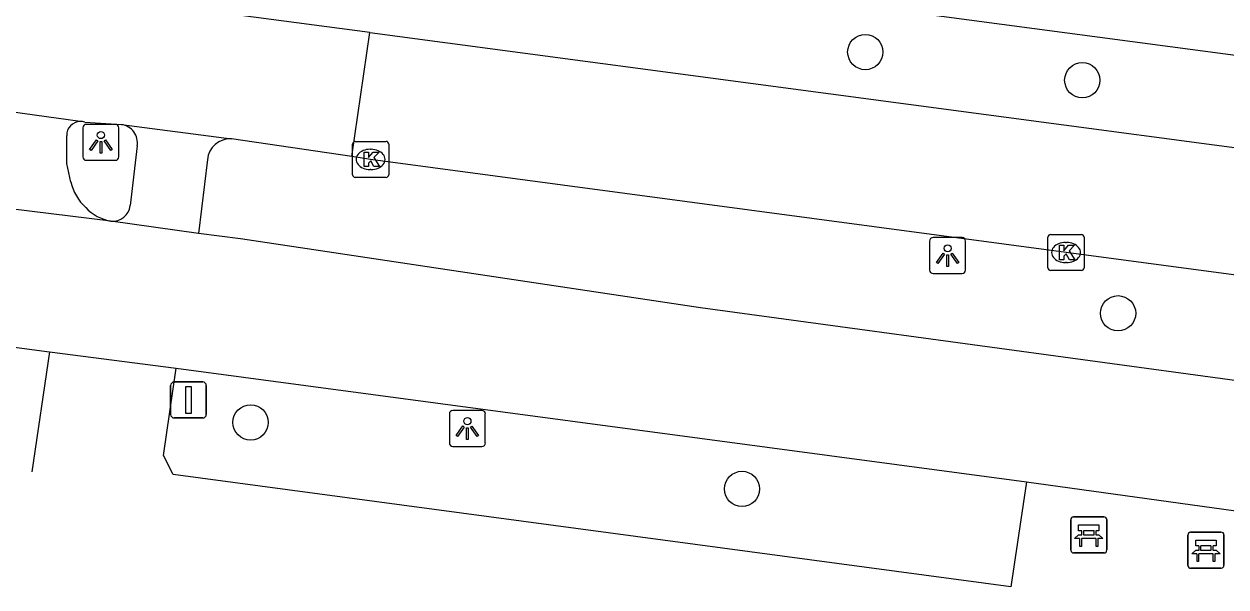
# Model space of a CAD drawing. Extents: x 155888 to 156864, y 383882 to 384671.
# Drawn here: x 156162.37 to 156195.7, y 383963.83 to 383979.45 of the extents above; entities that cross this region are included whole.
import ezdxf

# ---------------------------------------------------------------- set-up
doc = ezdxf.new("R2010")
doc.units = 0
for name, color, linetype in [('IMGEO_Bank', 7, 'Continuous'), ('IMGEO_Boom', 7, 'Continuous'), ('IMGEO_Fietspad_gesloten', 7, 'Continuous'), ('IMGEO_Kolk', 7, 'Continuous'), ('IMGEO_Lichtpunt', 7, 'Continuous'), ('IMGEO_Rijbaan_lokaal_gesloten', 7, 'Continuous'), ('IMGEO_Verkeersbordpaal', 7, 'Continuous'), ('IMGEO_Voetpad_gesloten', 7, 'Continuous'), ('IMGEO_Voetpad_open', 7, 'Continuous')]:
    doc.layers.add(name, color=color, linetype=linetype)

msp = doc.modelspace()

# ---------------------------------------------------------------- linework, layer by layer
at = {"layer": 'IMGEO_Bank'}
for p, q in [((156191.471, 383965.772), (156192.312, 383965.772)), ((156192.312, 383965.772), (156191.471, 383965.772)), ((156191.396, 383964.847), (156191.396, 383965.688)), ((156191.396, 383965.688), (156191.396, 383964.847)), ((156192.396, 383965.697), (156192.396, 383964.856)), ((156192.396, 383964.856), (156192.396, 383965.697)), ((156192.093, 383965.17), (156191.7, 383965.17)), ((156191.705, 383965.278), (156191.705, 383965.384)), ((156191.749, 383965.384), (156191.749, 383965.278)), ((156192.037, 383965.39), (156191.755, 383965.39)), ((156191.755, 383965.272), (156192.037, 383965.272)), ((156192.043, 383965.278), (156192.043, 383965.384)), ((156192.087, 383965.384), (156192.087, 383965.278)), ((156194.644, 383964.423), (156194.644, 383965.264)), ((156194.644, 383965.264), (156194.644, 383964.423)), ((156194.719, 383965.348), (156195.56, 383965.348)), ((156195.56, 383965.348), (156194.719, 383965.348)), ((156195.644, 383965.273), (156195.644, 383964.432)), ((156195.644, 383964.432), (156195.644, 383965.273)), ((156192.321, 383964.772), (156191.48, 383964.772)), ((156191.48, 383964.772), (156192.321, 383964.772)), ((156195.341, 383964.746), (156194.948, 383964.746)), ((156194.953, 383964.854), (156194.953, 383964.96)), ((156194.997, 383964.96), (156194.997, 383964.854)), ((156195.285, 383964.966), (156195.003, 383964.966)), ((156195.003, 383964.848), (156195.285, 383964.848)), ((156195.291, 383964.854), (156195.291, 383964.96)), ((156195.335, 383964.96), (156195.335, 383964.854)), ((156195.569, 383964.348), (156194.728, 383964.348)), ((156194.728, 383964.348), (156195.569, 383964.348))]:
    msp.add_line(p, q, dxfattribs=at)
for points in [[(156191.699, 383965.39), (156191.613, 383965.39), (156191.613, 383965.551), (156192.176, 383965.551), (156192.176, 383965.39), (156192.093, 383965.39)], [(156191.643, 383965.17), (156191.501, 383965.17), (156191.613, 383965.272), (156191.699, 383965.272)], [(156191.693, 383965.163), (156191.693, 383964.956), (156191.65, 383964.956), (156191.65, 383965.163)], [(156192.093, 383965.272), (156192.176, 383965.272), (156192.288, 383965.17), (156192.149, 383965.17)], [(156192.143, 383965.163), (156192.143, 383964.956), (156192.099, 383964.956), (156192.099, 383965.163)], [(156194.947, 383964.966), (156194.861, 383964.966), (156194.861, 383965.127), (156195.424, 383965.127), (156195.424, 383964.966), (156195.341, 383964.966)], [(156194.891, 383964.746), (156194.749, 383964.746), (156194.861, 383964.848), (156194.947, 383964.848)], [(156195.341, 383964.848), (156195.424, 383964.848), (156195.536, 383964.746), (156195.397, 383964.746)], [(156194.941, 383964.739), (156194.941, 383964.532), (156194.898, 383964.532), (156194.898, 383964.739)], [(156195.391, 383964.739), (156195.391, 383964.532), (156195.347, 383964.532), (156195.347, 383964.739)]]:
    msp.add_lwpolyline(points, dxfattribs=at)
for centre, radius, start, end in [((156191.474, 383965.694), 0.0779, 92.4484, 184.2845), ((156191.474, 383965.694), 0.0779, 92.4484, 184.2845), ((156192.318, 383965.694), 0.0779, 2.4484, 94.2845), ((156192.318, 383965.694), 0.0779, 2.4484, 94.2845), ((156191.643, 383965.163), 0.00671, 2.8957, 87.1043), ((156191.7, 383965.163), 0.00671, 92.8957, 177.1043), ((156191.698, 383965.383), 0.00671, 2.8957, 87.1043), ((156191.698, 383965.279), 0.00671, 272.8957, 357.1043), ((156191.755, 383965.383), 0.00671, 92.8957, 177.1043), ((156191.755, 383965.279), 0.00671, 182.8957, 267.1043), ((156192.037, 383965.383), 0.00671, 2.8957, 87.1043), ((156192.037, 383965.279), 0.00671, 272.8957, 357.1043), ((156192.094, 383965.383), 0.00671, 92.8957, 177.1043), ((156192.094, 383965.279), 0.00671, 182.8957, 267.1043), ((156192.092, 383965.163), 0.00671, 2.8957, 87.1043), ((156192.149, 383965.163), 0.00671, 92.8957, 177.1043), ((156194.722, 383965.27), 0.0779, 92.4484, 184.2845), ((156194.722, 383965.27), 0.0779, 92.4484, 184.2845), ((156195.566, 383965.27), 0.0779, 2.4484, 94.2845), ((156195.566, 383965.27), 0.0779, 2.4484, 94.2845), ((156191.474, 383964.85), 0.0779, 182.4484, 274.2845), ((156191.474, 383964.85), 0.0779, 182.4484, 274.2845), ((156192.318, 383964.85), 0.0779, 272.4484, 4.2845), ((156192.318, 383964.85), 0.0779, 272.4484, 4.2845), ((156194.891, 383964.739), 0.00671, 2.8957, 87.1043), ((156194.948, 383964.739), 0.00671, 92.8957, 177.1043), ((156194.946, 383964.959), 0.00671, 2.8957, 87.1043), ((156194.946, 383964.855), 0.00671, 272.8957, 357.1043), ((156195.003, 383964.959), 0.00671, 92.8957, 177.1043), ((156195.003, 383964.855), 0.00671, 182.8957, 267.1043), ((156195.285, 383964.959), 0.00671, 2.8957, 87.1043), ((156195.285, 383964.855), 0.00671, 272.8957, 357.1043), ((156195.342, 383964.959), 0.00671, 92.8957, 177.1043), ((156195.342, 383964.855), 0.00671, 182.8957, 267.1043), ((156195.34, 383964.739), 0.00671, 2.8957, 87.1043), ((156195.397, 383964.739), 0.00671, 92.8957, 177.1043), ((156194.722, 383964.426), 0.0779, 182.4484, 274.2845), ((156194.722, 383964.426), 0.0779, 182.4484, 274.2845), ((156195.566, 383964.426), 0.0779, 272.4484, 4.2845), ((156195.566, 383964.426), 0.0779, 272.4484, 4.2845)]:
    msp.add_arc(centre, radius, start, end, dxfattribs=at)
at = {"layer": 'IMGEO_Boom'}
for centre in [(156185.699, 383978.669), (156191.716, 383977.888), (156192.708, 383971.422), (156168.655, 383968.394), (156182.281, 383966.549)]:
    msp.add_circle(centre, 0.489, dxfattribs=at)
at = {"layer": 'IMGEO_Fietspad_gesloten'}
for points in [[(156163.671, 383975.064), (156163.564, 383975.574), (156163.558, 383976.349)], [(156164.783, 383973.978), (156159.206, 383974.664)], [(156167.213, 383973.639), (156164.783, 383973.978)], [(156214.331, 383967.108), (156205.15, 383968.287), (156195.81, 383969.576), (156181.127, 383971.57), (156168.379, 383973.483), (156167.213, 383973.639)], [(156159.669, 383970.806), (156163.078, 383970.357)], [(156163.078, 383970.357), (156162.591, 383967.021)], [(156163.078, 383970.357), (156166.589, 383969.895)], [(156166.589, 383969.895), (156190.171, 383966.75)], [(156190.171, 383966.75), (156208.117, 383964.255)]]:
    msp.add_lwpolyline(points, dxfattribs=at)
for centre, radius, start, end in [((156163.94, 383976.362), 0.383, 92.0111, 181.8871), ((156165.039, 383975.385), 1.405, 193.1956, 227.1261), ((156165.012, 383975.241), 1.284, 223.6589, 259.7298)]:
    msp.add_arc(centre, radius, start, end, dxfattribs=at)
at = {"layer": 'IMGEO_Kolk'}
for p, q in [((156171.483, 383975.265), (156171.483, 383976.117)), ((156171.558, 383976.191), (156172.41, 383976.191)), ((156172.484, 383976.117), (156172.484, 383975.265)), ((156171.971, 383975.971), (156171.996, 383975.971)), ((156171.994, 383975.411), (156171.969, 383975.411)), ((156172.41, 383975.191), (156171.558, 383975.191)), ((156190.764, 383972.682), (156190.764, 383973.534)), ((156190.839, 383973.608), (156191.691, 383973.608)), ((156191.765, 383973.534), (156191.765, 383972.682)), ((156191.252, 383973.388), (156191.277, 383973.388)), ((156191.275, 383972.828), (156191.25, 383972.828)), ((156191.691, 383972.608), (156190.839, 383972.608))]:
    msp.add_line(p, q, dxfattribs=at)
for points in [[(156171.483, 383975.265), (156171.483, 383976.117)], [(156171.558, 383976.191), (156172.41, 383976.191)], [(156172.484, 383976.117), (156172.484, 383975.265)], [(156171.804, 383975.891), (156171.927, 383975.891), (156171.927, 383975.74), (156172.057, 383975.891), (156172.221, 383975.891), (156172.075, 383975.74), (156172.228, 383975.491), (156172.076, 383975.491), (156171.991, 383975.655), (156171.927, 383975.588), (156171.927, 383975.491), (156171.804, 383975.491), (156171.804, 383975.891)], [(156172.41, 383975.191), (156171.558, 383975.191)], [(156190.764, 383972.682), (156190.764, 383973.534)], [(156190.839, 383973.608), (156191.691, 383973.608)], [(156191.765, 383973.534), (156191.765, 383972.682)], [(156191.085, 383973.308), (156191.208, 383973.308), (156191.208, 383973.157), (156191.338, 383973.308), (156191.502, 383973.308), (156191.356, 383973.157), (156191.509, 383972.908), (156191.357, 383972.908), (156191.272, 383973.072), (156191.208, 383973.005), (156191.208, 383972.908), (156191.085, 383972.908), (156191.085, 383973.308)], [(156191.691, 383972.608), (156190.839, 383972.608)]]:
    msp.add_lwpolyline(points, dxfattribs=at)
for centre, start, end in [((156171.56, 383976.115), 91.552, 178.448), ((156171.56, 383976.115), 91.552, 178.448), ((156172.408, 383976.115), 1.552, 88.448), ((156172.408, 383976.115), 1.552, 88.448), ((156171.56, 383975.267), 181.552, 268.448), ((156171.56, 383975.267), 181.552, 268.448), ((156172.408, 383975.267), 271.552, 358.448), ((156172.408, 383975.267), 271.552, 358.448), ((156190.841, 383973.532), 91.552, 178.448), ((156190.841, 383973.532), 91.552, 178.448), ((156191.689, 383973.532), 1.552, 88.448), ((156191.689, 383973.532), 1.552, 88.448), ((156190.841, 383972.684), 181.552, 268.448), ((156190.841, 383972.684), 181.552, 268.448), ((156191.689, 383972.684), 271.552, 358.448), ((156191.689, 383972.684), 271.552, 358.448)]:
    msp.add_arc(centre, 0.0765, start, end, dxfattribs=at)
for centre, major_axis, ratio, start_param, end_param in [((156171.97, 383975.691), (-0.387, 0.002), 0.722429, 4.712389, 7.853982), ((156171.995, 383975.691), (-0.39, 0.002), 0.717154, 1.570796, 4.712389), ((156191.251, 383973.108), (-0.387, 0.002), 0.722429, 4.712389, 7.853982), ((156191.276, 383973.108), (-0.39, 0.002), 0.717154, 1.570796, 4.712389)]:
    msp.add_ellipse(centre, major_axis=major_axis, ratio=ratio, start_param=start_param, end_param=end_param, dxfattribs=at)
at = {"layer": 'IMGEO_Lichtpunt'}
for p, q in [((156164.006, 383976.568), (156164.006, 383975.761)), ((156164.006, 383976.568), (156164.006, 383975.761)), ((156164.908, 383976.663), (156164.1, 383976.663)), ((156164.908, 383976.663), (156164.1, 383976.663)), ((156165.002, 383975.761), (156165.002, 383976.568)), ((156165.002, 383975.761), (156165.002, 383976.568)), ((156164.1, 383975.667), (156164.908, 383975.667)), ((156164.1, 383975.667), (156164.908, 383975.667)), ((156187.484, 383973.426), (156187.484, 383972.619)), ((156187.484, 383973.426), (156187.484, 383972.619)), ((156188.386, 383973.521), (156187.578, 383973.521)), ((156188.386, 383973.521), (156187.578, 383973.521)), ((156188.48, 383972.619), (156188.48, 383973.426)), ((156188.48, 383972.619), (156188.48, 383973.426)), ((156187.578, 383972.525), (156188.386, 383972.525)), ((156187.578, 383972.525), (156188.386, 383972.525)), ((156174.168, 383968.631), (156174.168, 383967.824)), ((156174.168, 383968.631), (156174.168, 383967.824)), ((156175.07, 383968.726), (156174.262, 383968.726)), ((156175.07, 383968.726), (156174.262, 383968.726)), ((156175.164, 383967.824), (156175.164, 383968.631)), ((156175.164, 383967.824), (156175.164, 383968.631)), ((156174.262, 383967.73), (156175.07, 383967.73)), ((156174.262, 383967.73), (156175.07, 383967.73))]:
    msp.add_line(p, q, dxfattribs=at)
for points in [[(156164.38, 383976.232), (156164.419, 383976.204), (156164.231, 383975.942), (156164.193, 383975.969), (156164.38, 383976.232)], [(156164.482, 383976.184), (156164.529, 383976.184), (156164.529, 383975.862), (156164.482, 383975.862), (156164.482, 383976.184)], [(156164.592, 383976.204), (156164.63, 383976.231), (156164.817, 383975.969), (156164.778, 383975.941), (156164.592, 383976.204)], [(156187.858, 383973.09), (156187.897, 383973.062), (156187.709, 383972.8), (156187.671, 383972.827), (156187.858, 383973.09)], [(156188.07, 383973.062), (156188.108, 383973.089), (156188.295, 383972.827), (156188.256, 383972.799), (156188.07, 383973.062)], [(156187.96, 383973.042), (156188.007, 383973.042), (156188.007, 383972.72), (156187.96, 383972.72), (156187.96, 383973.042)], [(156174.542, 383968.295), (156174.581, 383968.267), (156174.393, 383968.005), (156174.355, 383968.032), (156174.542, 383968.295)], [(156174.644, 383968.247), (156174.691, 383968.247), (156174.691, 383967.925), (156174.644, 383967.925), (156174.644, 383968.247)], [(156174.754, 383968.267), (156174.792, 383968.294), (156174.979, 383968.032), (156174.94, 383968.004), (156174.754, 383968.267)]]:
    msp.add_lwpolyline(points, dxfattribs=at)
for centre in [(156164.505, 383976.366), (156187.983, 383973.224), (156174.667, 383968.429)]:
    msp.add_circle(centre, 0.0994, dxfattribs=at)
for centre, start, end in [((156164.1, 383976.568), 90, 180), ((156164.1, 383976.568), 90, 180), ((156164.908, 383976.568), 0, 90), ((156164.908, 383976.568), 0, 90), ((156164.1, 383975.761), 180, 270), ((156164.1, 383975.761), 180, 270), ((156164.908, 383975.761), 270, 0), ((156164.908, 383975.761), 270, 360), ((156187.578, 383973.426), 90, 180), ((156187.578, 383973.426), 90, 180), ((156188.386, 383973.426), 0, 90), ((156188.386, 383973.426), 0, 90), ((156187.578, 383972.619), 180, 270), ((156187.578, 383972.619), 180, 270), ((156188.386, 383972.619), 270, 0), ((156188.386, 383972.619), 270, 360), ((156174.262, 383968.631), 90, 180), ((156174.262, 383968.631), 90, 180), ((156175.07, 383968.631), 0, 90), ((156175.07, 383968.631), 0, 90), ((156174.262, 383967.824), 180, 270), ((156174.262, 383967.824), 180, 270), ((156175.07, 383967.824), 270, 0), ((156175.07, 383967.824), 270, 360)]:
    msp.add_arc(centre, 0.0946, start, end, dxfattribs=at)
at = {"layer": 'IMGEO_Rijbaan_lokaal_gesloten'}
for points in [[(156214.982, 383976.045), (156172.275, 383981.728)], [(156171.96, 383979.209), (156168.382, 383979.685)], [(156171.459, 383975.77), (156171.96, 383979.209)], [(156171.96, 383979.209), (156214.618, 383973.538)], [(156163.927, 383976.744), (156160.12, 383977.272), (156160.097, 383977.274)], [(156164.059, 383976.726), (156165.079, 383976.656)], [(156165.079, 383976.656), (156168.126, 383976.264)], [(156171.459, 383975.77), (156168.126, 383976.264)], [(156214.252, 383970.042), (156210.599, 383970.53), (156191.265, 383973.109), (156171.984, 383975.692), (156171.459, 383975.77)]]:
    msp.add_lwpolyline(points, dxfattribs=at)
msp.add_arc((156163.944, 383976.376), 0.368, 71.804, 92.6657, dxfattribs=at)
at = {"layer": 'IMGEO_Verkeersbordpaal'}
for p, q in [((156166.438, 383968.617), (156166.438, 383969.417)), ((156166.438, 383969.417), (156166.438, 383968.617)), ((156166.538, 383969.517), (156167.328, 383969.517)), ((156167.328, 383969.517), (156166.538, 383969.517)), ((156167.428, 383969.417), (156167.428, 383968.617)), ((156167.428, 383968.617), (156167.428, 383969.417)), ((156167.328, 383968.517), (156166.538, 383968.517)), ((156166.538, 383968.517), (156167.328, 383968.517))]:
    msp.add_line(p, q, dxfattribs=at)
msp.add_lwpolyline([(156166.858, 383969.392), (156167.008, 383969.392), (156167.008, 383968.642), (156166.858, 383968.642), (156166.858, 383969.392)], dxfattribs=at)
for centre, start, end in [((156166.538, 383969.417), 90, 180), ((156166.538, 383969.417), 90, 180), ((156167.328, 383969.417), 0, 90), ((156167.328, 383969.417), 360, 90), ((156166.538, 383968.617), 180, 270), ((156166.538, 383968.617), 180, 270), ((156167.328, 383968.617), 270, 0), ((156167.328, 383968.617), 270, 0)]:
    msp.add_arc(centre, 0.1, start, end, dxfattribs=at)
at = {"layer": 'IMGEO_Voetpad_gesloten'}
msp.add_lwpolyline([(156190.171, 383966.75), (156189.738, 383963.829), (156166.505, 383966.946), (156166.241, 383967.474), (156166.589, 383969.895)], dxfattribs=at)
at = {"layer": 'IMGEO_Voetpad_open'}
for points in [[(156165.512, 383976.066), (156165.32, 383974.408)], [(156167.46, 383975.684), (156167.213, 383973.639)]]:
    msp.add_lwpolyline(points, dxfattribs=at)
for centre, radius, start, end in [((156165.011, 383976.152), 0.508, 350.1991, 82.3506), ((156168.093, 383975.629), 0.635, 87.0315, 175.0718), ((156164.826, 383974.475), 0.499, 265.0828, 352.2888)]:
    msp.add_arc(centre, radius, start, end, dxfattribs=at)

doc.saveas('drawing.dxf')
